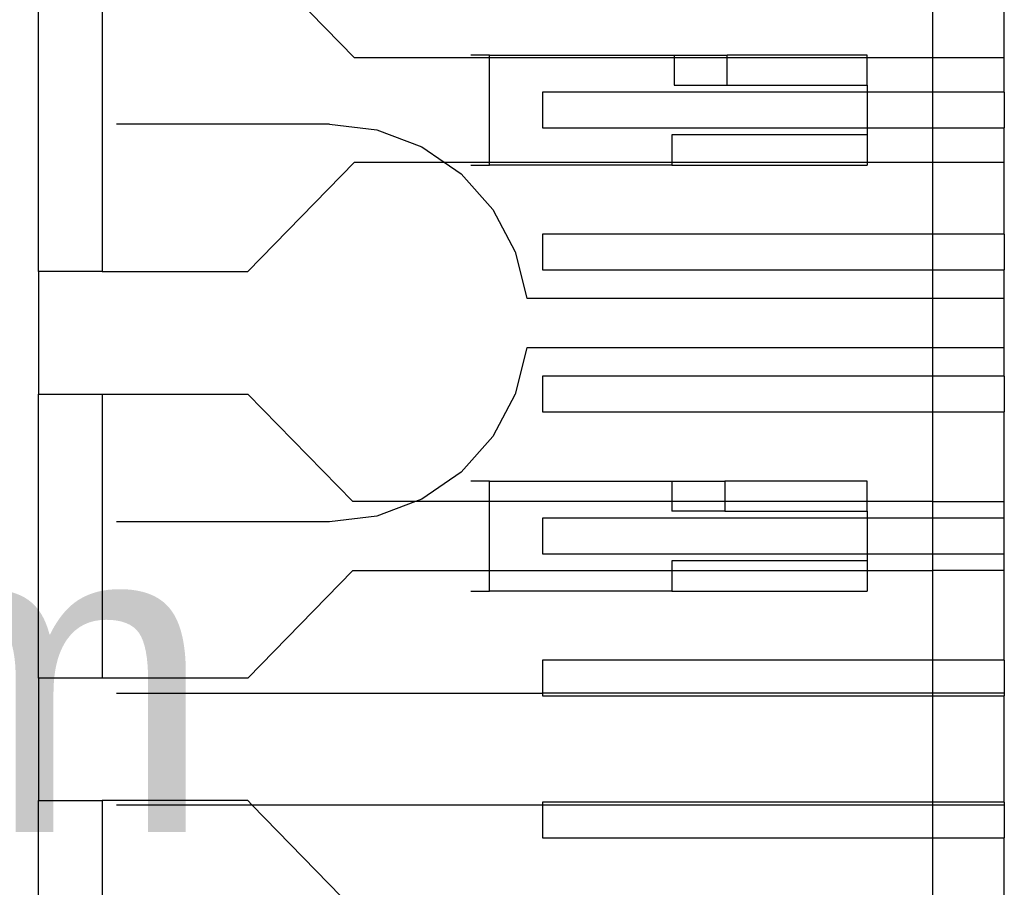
# Model space of a CAD drawing. Extents: x -270 to 272, y -152 to 146.
# Tile 422 of 656: x 211 to 225, y -26 to -14. Entities that reach past the tile are written whole.
import ezdxf

# ---------------------------------------------------------------- set-up
doc = ezdxf.new("R2010")
doc.units = 0
doc.layers.get('0').update_dxf_attribs({"linetype": 'CONTINUOUS'})
doc.styles.add('ARIAL', font='Arial')

msp = doc.modelspace()

# ---------------------------------------------------------------- linework, layer by layer
for p, q in [((211.468, -17.15), (211.468, -12.6)), ((212.368, -12.6), (212.368, -17.15)), ((215.918, -14.14), (214.476, -12.66)), ((224.058, -13.125), (224.058, -14.14)), ((225.068, -14.14), (225.068, -13.125)), ((217.818, -14.14), (215.918, -14.14)), ((217.818, -14.1), (217.555, -14.1)), ((217.818, -14.1), (220.418, -14.1)), ((217.818, -14.14), (217.818, -14.1)), ((217.818, -15.61), (217.818, -14.14)), ((220.418, -14.14), (217.818, -14.14)), ((220.418, -14.1), (220.418, -14.14)), ((220.418, -14.1), (221.168, -14.1)), ((220.418, -14.14), (220.418, -14.525)), ((221.168, -14.14), (220.418, -14.14)), ((223.135, -14.1), (221.168, -14.1)), ((221.168, -14.14), (221.168, -14.1)), ((221.168, -14.525), (221.168, -14.14)), ((223.135, -14.14), (221.168, -14.14)), ((223.135, -14.14), (223.135, -14.1)), ((223.135, -14.525), (223.135, -14.14)), ((224.058, -14.14), (223.135, -14.14)), ((224.058, -14.14), (224.058, -14.625)), ((225.068, -14.14), (224.058, -14.14)), ((225.068, -14.625), (225.068, -14.14)), ((220.418, -14.525), (221.168, -14.525)), ((221.168, -14.525), (223.135, -14.525)), ((223.135, -14.525), (223.135, -14.625)), ((218.568, -14.625), (218.568, -15.125)), ((223.135, -14.625), (218.568, -14.625)), ((223.135, -14.625), (223.135, -15.125)), ((224.058, -14.625), (223.135, -14.625)), ((225.068, -14.625), (224.058, -14.625)), ((224.058, -14.625), (224.058, -15.125)), ((225.068, -14.625), (225.068, -15.125)), ((215.568, -15.075), (212.568, -15.075)), ((215.568, -15.075), (216.236, -15.155)), ((216.236, -15.155), (216.865, -15.393)), ((218.568, -15.125), (223.135, -15.125)), ((223.135, -15.225), (220.385, -15.225)), ((220.385, -15.225), (220.385, -15.61)), ((223.135, -15.125), (223.135, -15.225)), ((223.135, -15.125), (224.058, -15.125)), ((223.135, -15.225), (223.135, -15.61)), ((224.058, -15.125), (225.068, -15.125)), ((224.058, -15.125), (224.058, -15.61)), ((225.068, -15.61), (225.068, -15.125)), ((216.865, -15.393), (217.18, -15.61)), ((214.418, -17.15), (215.918, -15.61)), ((215.918, -15.61), (217.18, -15.61)), ((217.18, -15.61), (217.42, -15.775)), ((217.18, -15.61), (217.818, -15.61)), ((217.555, -15.65), (217.818, -15.65)), ((217.818, -15.65), (217.818, -15.61)), ((217.818, -15.61), (220.385, -15.61)), ((220.385, -15.65), (217.818, -15.65)), ((220.385, -15.61), (220.385, -15.65)), ((220.385, -15.61), (223.135, -15.61)), ((220.385, -15.65), (223.135, -15.65)), ((223.135, -15.61), (223.135, -15.65)), ((223.135, -15.61), (224.058, -15.61)), ((224.058, -15.61), (224.058, -16.625)), ((224.058, -15.61), (225.068, -15.61)), ((225.068, -16.625), (225.068, -15.61)), ((217.42, -15.775), (217.868, -16.277)), ((217.868, -16.277), (218.182, -16.872)), ((218.568, -16.625), (218.568, -17.125)), ((224.058, -16.625), (218.568, -16.625)), ((225.068, -16.625), (224.058, -16.625)), ((224.058, -16.625), (224.058, -17.125)), ((225.068, -16.625), (225.068, -17.125)), ((218.182, -16.872), (218.346, -17.525)), ((212.368, -17.15), (211.468, -17.15)), ((211.468, -17.15), (211.468, -18.875)), ((212.368, -17.15), (214.418, -17.15)), ((218.568, -17.125), (224.058, -17.125)), ((224.058, -17.125), (225.068, -17.125)), ((224.058, -17.125), (224.058, -17.525)), ((225.068, -17.525), (225.068, -17.125)), ((218.346, -17.525), (224.058, -17.525)), ((224.058, -17.525), (225.068, -17.525)), ((224.058, -17.525), (224.058, -18.225)), ((225.068, -18.225), (225.068, -17.525)), ((218.346, -18.225), (218.182, -18.877)), ((224.058, -18.225), (218.346, -18.225)), ((225.068, -18.225), (224.058, -18.225)), ((224.058, -18.225), (224.058, -18.625)), ((225.068, -18.625), (225.068, -18.225)), ((218.568, -18.625), (218.568, -19.125)), ((224.058, -18.625), (218.568, -18.625)), ((225.068, -18.625), (224.058, -18.625)), ((224.058, -18.625), (224.058, -19.125)), ((225.068, -18.625), (225.068, -19.125)), ((211.468, -18.875), (212.368, -18.875)), ((211.468, -22.875), (211.468, -18.875)), ((212.368, -18.875), (212.368, -22.875)), ((212.368, -18.875), (214.418, -18.875)), ((215.894, -20.39), (214.418, -18.875)), ((218.182, -18.877), (217.868, -19.472)), ((218.568, -19.125), (224.058, -19.125)), ((224.058, -19.125), (225.068, -19.125)), ((224.058, -19.125), (224.058, -20.39)), ((225.068, -20.39), (225.068, -19.125)), ((217.868, -19.472), (217.42, -19.975)), ((217.42, -19.975), (216.865, -20.356)), ((217.818, -20.1), (217.555, -20.1)), ((217.818, -20.1), (220.385, -20.1)), ((217.818, -20.39), (217.818, -20.1)), ((220.385, -20.1), (220.385, -20.39)), ((220.385, -20.1), (221.135, -20.1)), ((223.135, -20.1), (221.135, -20.1)), ((221.135, -20.1), (221.135, -20.39)), ((223.135, -20.39), (223.135, -20.1)), ((216.865, -20.356), (216.776, -20.39)), ((216.776, -20.39), (215.894, -20.39)), ((216.776, -20.39), (216.236, -20.594)), ((217.818, -20.39), (216.776, -20.39)), ((217.818, -21.36), (217.818, -20.39)), ((220.385, -20.39), (217.818, -20.39)), ((220.385, -20.39), (220.385, -20.525)), ((221.135, -20.39), (220.385, -20.39)), ((221.135, -20.39), (221.135, -20.525)), ((223.135, -20.39), (221.135, -20.39)), ((223.135, -20.525), (223.135, -20.39)), ((224.058, -20.39), (223.135, -20.39)), ((224.058, -20.39), (224.058, -20.625)), ((224.058, -20.39), (225.068, -20.39)), ((225.068, -20.625), (225.068, -20.39)), ((216.236, -20.594), (215.568, -20.675)), ((218.568, -20.625), (218.568, -21.125)), ((223.135, -20.625), (218.568, -20.625)), ((221.135, -20.525), (220.385, -20.525)), ((221.135, -20.525), (223.135, -20.525)), ((223.135, -20.525), (223.135, -20.625)), ((223.135, -20.625), (223.135, -21.125)), ((224.058, -20.625), (223.135, -20.625)), ((225.068, -20.625), (224.058, -20.625)), ((224.058, -20.625), (224.058, -21.125)), ((225.068, -21.125), (225.068, -20.625)), ((215.568, -20.675), (212.568, -20.675)), ((218.568, -21.125), (223.135, -21.125)), ((223.135, -21.125), (223.135, -21.225)), ((223.135, -21.125), (224.058, -21.125)), ((224.058, -21.125), (225.068, -21.125)), ((224.058, -21.125), (224.058, -21.36)), ((225.068, -21.36), (225.068, -21.125)), ((223.135, -21.225), (220.385, -21.225)), ((220.385, -21.225), (220.385, -21.36)), ((223.135, -21.225), (223.135, -21.36)), ((214.418, -22.875), (215.894, -21.36)), ((215.894, -21.36), (217.818, -21.36)), ((217.818, -21.65), (217.818, -21.36)), ((217.818, -21.36), (220.385, -21.36)), ((220.385, -21.36), (220.385, -21.65)), ((220.385, -21.36), (223.135, -21.36)), ((223.135, -21.36), (223.135, -21.65)), ((223.135, -21.36), (224.058, -21.36)), ((224.058, -21.36), (224.058, -22.625)), ((225.068, -21.36), (224.058, -21.36)), ((225.068, -22.625), (225.068, -21.36)), ((217.555, -21.65), (217.818, -21.65)), ((220.385, -21.65), (217.818, -21.65)), ((220.385, -21.65), (223.135, -21.65)), ((224.058, -22.625), (218.568, -22.625)), ((218.568, -22.625), (218.568, -23.09)), ((225.068, -22.625), (224.058, -22.625)), ((224.058, -22.625), (224.058, -23.09)), ((225.068, -22.625), (225.068, -23.09)), ((211.468, -22.875), (211.468, -24.6)), ((212.368, -22.875), (211.468, -22.875)), ((214.418, -22.875), (212.368, -22.875)), ((212.568, -23.09), (218.568, -23.09)), ((218.568, -23.09), (218.568, -23.125)), ((224.058, -23.09), (218.568, -23.09)), ((218.568, -23.125), (224.058, -23.125)), ((225.068, -23.09), (224.058, -23.09)), ((224.058, -23.09), (224.058, -23.125)), ((224.058, -23.125), (225.068, -23.125)), ((224.058, -23.125), (224.058, -24.625)), ((225.068, -23.09), (225.068, -23.125)), ((225.068, -24.625), (225.068, -23.125)), ((211.468, -24.6), (212.368, -24.6)), ((211.468, -29.15), (211.468, -24.6)), ((212.368, -24.6), (212.368, -29.15)), ((214.418, -24.6), (212.368, -24.6)), ((212.568, -24.66), (214.476, -24.66)), ((214.476, -24.66), (214.418, -24.6)), ((215.918, -26.14), (214.476, -24.66)), ((214.476, -24.66), (218.568, -24.66)), ((224.058, -24.625), (218.568, -24.625)), ((218.568, -24.625), (218.568, -24.66)), ((218.568, -24.66), (218.568, -25.125)), ((218.568, -24.66), (224.058, -24.66)), ((225.068, -24.625), (224.058, -24.625)), ((224.058, -24.625), (224.058, -24.66)), ((224.058, -24.66), (225.068, -24.66)), ((224.058, -24.66), (224.058, -25.125)), ((225.068, -24.625), (225.068, -24.66)), ((225.068, -24.66), (225.068, -25.125)), ((218.568, -25.125), (224.058, -25.125)), ((224.058, -25.125), (225.068, -25.125)), ((224.058, -25.125), (224.058, -26.14)), ((225.068, -26.14), (225.068, -25.125))]:
    msp.add_line(p, q)

# ---------------------------------------------------------------- texts
at = {"color": 250, "insert": (181.705, -25.104), "char_height": 4.371, "attachment_point": 7, "style": 'ARIAL'}
msp.add_mtext('169.500mm', dxfattribs=at)

doc.saveas('drawing.dxf')
